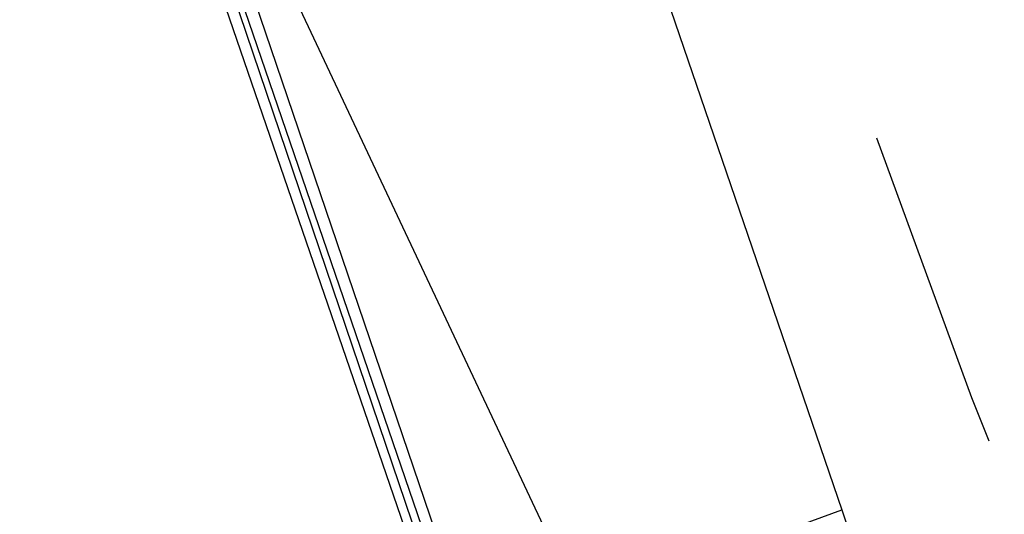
# Model space of a CAD drawing. Header units: feet. Extents: x -79 to 198, y -22 to 181.
# Tile 312 of 656: x 17.066 to 18.584, y 39.771 to 40.533. Entities that reach past the tile are written whole.
import ezdxf

# ---------------------------------------------------------------- set-up
doc = ezdxf.new("R2010")
doc.units = ezdxf.units.FT
doc.layers.add('A-LINEA', color=7, linetype='CONTINUOUS')

msp = doc.modelspace()

# ---------------------------------------------------------------- linework, layer by layer
at = {"layer": 'A-LINEA'}
for p, q in [((17.1333, 43.2844), (18.3333, 39.7778)), ((17.1333, 43.2844), (18.3333, 39.7778)), ((17.1689, 41.2494), (22.9956, 28.8755)), ((17.1689, 41.2494), (22.9956, 28.8755))]:
    msp.add_line(p, q, dxfattribs=at)
for points in [[(16.5067, 43.1911), (17.7867, 39.4578), (17.8, 39.4578), (17.8, 39.4711), (16.5333, 43.1911), (16.52, 43.2044), (16.5067, 43.1911)], [(16.5067, 43.1911), (17.7867, 39.4578), (17.8, 39.4578), (17.8, 39.4711), (16.5333, 43.1911), (16.52, 43.2044), (16.5067, 43.1911)], [(16.48, 43.1778), (17.76, 39.4578), (17.76, 39.4444), (17.7733, 39.4578), (16.5067, 43.1911), (16.4933, 43.1911), (16.48, 43.1778)], [(16.48, 43.1778), (17.76, 39.4578), (17.76, 39.4444), (17.7733, 39.4578), (16.5067, 43.1911), (16.4933, 43.1911), (16.48, 43.1778)], [(18.3867, 40.3511), (18.5333, 39.9511), (18.56, 39.8844)], [(18.3867, 40.3511), (18.5333, 39.9511), (18.56, 39.8844)], [(18.3333, 39.7778), (18.4267, 39.4978), (17.88, 39.3111), (17.7867, 39.5778), (18.3333, 39.7778)], [(18.3333, 39.7778), (18.4267, 39.4978), (17.88, 39.3111), (17.7867, 39.5778), (18.3333, 39.7778)]]:
    msp.add_lwpolyline(points, dxfattribs=at)

doc.saveas('drawing.dxf')
